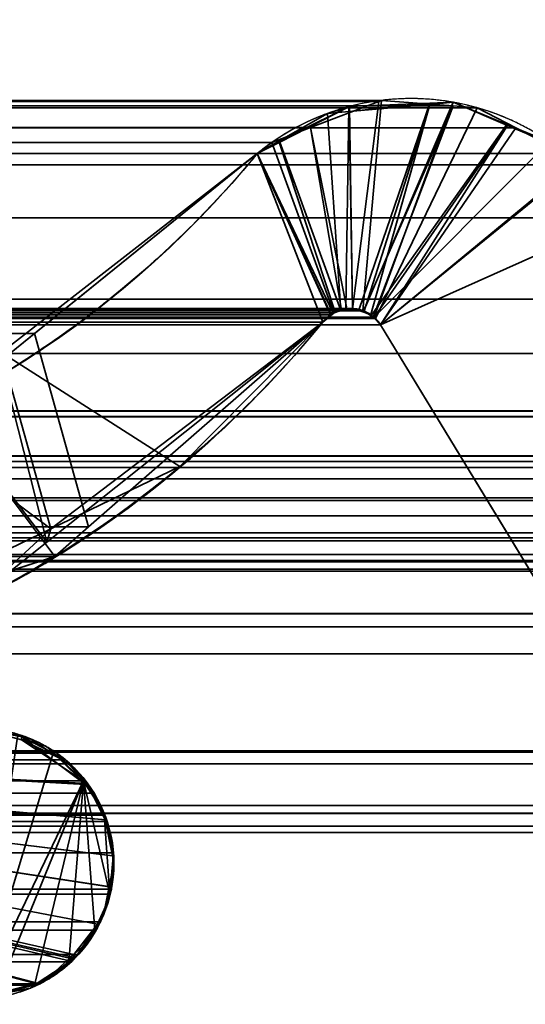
# Model space of a CAD drawing. Header units: millimetres. Extents: x -490 to 6690, y -115 to 152.
# Tile 689 of 1056: x 3407.83 to 3409.27, y 0.02 to 2.82. Entities that reach past the tile are written whole.
import ezdxf

# ---------------------------------------------------------------- set-up
doc = ezdxf.new("R2010")
doc.units = ezdxf.units.MM
doc.layers.add('151', color=253, linetype='Continuous')

# ---------------------------------------------------------------- blocks, each defined once
blk = doc.blocks.new('UG_SURFACE_003')
at = {"layer": '151', "color": 252, "linetype": 'Continuous', "lineweight": 35}
for points in [[(3589.9999, -6.2, 2202.5001), (3589.9999, 133.2, 2202.5001), (2410.0001, 133.2, 2202.5001), (2410.0001, -6.2, 2202.5001)], [(2559.9999, -6.2, 2052.5), (2559.9999, 133.2, 2052.5), (3440.0001, 133.2, 2052.5), (3440.0001, -6.2, 2052.5)]]:
    blk.add_3dface(points, dxfattribs=at)
blk = doc.blocks.new('UG_SURFACE_205')
at = {"layer": '151', "color": 254, "linetype": 'Continuous', "lineweight": 35}
for points in [[(3425.2501, -10, 2032.7499), (3425.2501, 136.75, 2032.7499), (2574.7499, 136.75, 2032.7499), (2574.7499, -10, 2032.7499)], [(3417.5, 21, 2025.0001), (3417.5, -8, 2025.0001), (2582.5, -8, 2025.0001), (2582.5, 21, 2025.0001)]]:
    blk.add_3dface(points, dxfattribs=at)
blk = doc.blocks.new('UG_SURFACE_231')
at = {"layer": '151', "color": 14, "linetype": 'Continuous', "lineweight": 35}
for points in [[(3417.3, -10, 2024.8001), (3417.3, 19, 2024.8001), (2582.7, 19, 2024.8001), (2582.7, -10, 2024.8001)], [(3413.25, 16.25, 2020.75), (3413.25, -22, 2020.75), (2586.75, -22, 2020.75), (2586.75, 16.25, 2020.75)]]:
    blk.add_3dface(points, dxfattribs=at)
blk = doc.blocks.new('UG_SURFACE_232')
at = {"layer": '151', "color": 7, "linetype": 'Continuous', "lineweight": 35}
for points in [[(2586.75, 16, 2020.75), (2586.75, -22, 2020.75), (3413.25, -22, 2020.75), (3413.25, 16, 2020.75)], [(3413.0001, 16, 2020.4999), (3413.0001, -22, 2020.4999), (2586.9999, -22, 2020.4999), (2586.9999, 16, 2020.4999)]]:
    blk.add_3dface(points, dxfattribs=at)
blk = doc.blocks.new('UG_SURFACE_238')
at = {"layer": '151', "color": 253, "linetype": 'Continuous', "lineweight": 35}
for points in [[(2587.8119, 4.4265, 2019.6881), (2587.8134, 2.0275, 2019.6865), (3412.1866, 2.0275, 2019.6865), (3412.1881, 4.4265, 2019.6881)], [(3411.1381, 3.5528, 2018.6381), (3411.1371, 1.872, 2018.6372), (2588.8629, 1.872, 2018.6372), (2588.8619, 3.5528, 2018.6381)], [(2590.9314, 2.5782, 2016.5687), (3409.0686, 2.5782, 2016.5687), (3408.8647, 2.594, 2016.3648)], [(2591.1353, 2.594, 2016.3648), (2590.9314, 2.5782, 2016.5687), (3408.8647, 2.594, 2016.3648)], [(3408.8647, 2.594, 2016.3648), (3408.8566, 2.5909, 2016.3565), (2591.1434, 2.5909, 2016.3565), (2591.1353, 2.594, 2016.3648)], [(2591.1434, 2.5909, 2016.3565), (3408.8566, 2.5909, 2016.3565), (3408.6623, 2.5163, 2016.1624), (2591.3377, 2.5163, 2016.1624)], [(3408.7815, 1.9987, 2016.2816), (3408.766, 2.0006, 2016.2661), (3408.6623, 2.5163, 2016.1624), (3408.8566, 2.5909, 2016.3565)], [(3408.8566, 2.5909, 2016.3565), (3408.8647, 2.594, 2016.3648), (3408.8109, 1.9952, 2016.3109), (3408.7815, 1.9987, 2016.2816)], [(3408.8128, 1.9939, 2016.3128), (3408.8109, 1.9952, 2016.3109), (3408.8647, 2.594, 2016.3648), (3409.0686, 2.5782, 2016.5687)], [(2590.7526, 2.5153, 2016.7472), (3409.2474, 2.5153, 2016.7472), (3409.137, 2.5729, 2016.6371)], [(2590.863, 2.5729, 2016.6371), (2590.7526, 2.5153, 2016.7472), (3409.137, 2.5729, 2016.6371)], [(3409.137, 2.5729, 2016.6371), (3409.0686, 2.5782, 2016.5687), (2590.9314, 2.5782, 2016.5687), (2590.863, 2.5729, 2016.6371)], [(3409.0686, 2.5782, 2016.5687), (3408.8402, 1.9764, 2016.3403), (3408.8128, 1.9939, 2016.3128)], [(3409.0686, 2.5782, 2016.5687), (3409.137, 2.5729, 2016.6371), (3408.8476, 1.9718, 2016.3476), (3408.8402, 1.9764, 2016.3403)], [(3408.8616, 1.954, 2016.3615), (3408.8476, 1.9718, 2016.3476), (3409.137, 2.5729, 2016.6371), (3409.2474, 2.5153, 2016.7472)], [(3409.3864, 2.4427, 2016.8865), (3409.2474, 2.5153, 2016.7472), (2590.7526, 2.5153, 2016.7472), (2590.6136, 2.4427, 2016.8865)], [(2591.4478, 2.474, 2016.052), (2591.3377, 2.5163, 2016.1624), (3408.6623, 2.5163, 2016.1624)], [(2591.4478, 2.474, 2016.052), (3408.6623, 2.5163, 2016.1624), (3408.5522, 2.474, 2016.052)], [(3408.7501, 1.9955, 2016.2501), (3408.7284, 1.9885, 2016.2282), (3408.5522, 2.474, 2016.052), (3408.6623, 2.5163, 2016.1624)], [(3408.6623, 2.5163, 2016.1624), (3408.766, 2.0006, 2016.2661), (3408.7501, 1.9955, 2016.2501)], [(3408.8616, 1.954, 2016.3615), (3409.2474, 2.5153, 2016.7472), (3409.3864, 2.4427, 2016.8865), (3409.4143, 2.4102, 2016.9144)], [(3408.5522, 2.474, 2016.052), (2591.49, 2.4421, 2016.01), (2591.4478, 2.474, 2016.052)], [(3408.5522, 2.474, 2016.052), (3408.51, 2.4421, 2016.01), (2591.49, 2.4421, 2016.01)], [(3408.51, 2.4421, 2016.01), (3408.5522, 2.474, 2016.052), (3408.7284, 1.9885, 2016.2282), (3408.7212, 1.9825, 2016.2213)], [(2590.6136, 2.4427, 2016.8865), (2590.5857, 2.4102, 2016.9144), (3409.4143, 2.4102, 2016.9144)], [(2590.6136, 2.4427, 2016.8865), (3409.4143, 2.4102, 2016.9144), (3409.3864, 2.4427, 2016.8865)], [(2591.49, 2.4421, 2016.01), (3408.51, 2.4421, 2016.01), (3407.8753, 1.929, 2015.3754), (2592.1247, 1.929, 2015.3754)], [(3407.8753, 1.929, 2015.3754), (3408.51, 2.4421, 2016.01), (3408.6976, 1.962, 2016.1977), (3408.0298, 1.378, 2015.5299)], [(3408.7212, 1.9825, 2016.2213), (3408.6976, 1.962, 2016.1977), (3408.51, 2.4421, 2016.01)], [(2590.4565, 2.2595, 2017.0436), (3409.5435, 2.2595, 2017.0436), (3409.4143, 2.4102, 2016.9144), (2590.5857, 2.4102, 2016.9144)], [(3408.8616, 1.954, 2016.3615), (3409.4143, 2.4102, 2016.9144), (3409.5435, 2.2595, 2017.0436)], [(3409.976, 1.5475, 2017.4761), (3409.5435, 2.2595, 2017.0436), (2590.4565, 2.2595, 2017.0436), (2590.024, 1.5475, 2017.4761)], [(3409.3845, 1.093, 2016.8846), (3408.8616, 1.954, 2016.3615), (3409.5435, 2.2595, 2017.0436), (3409.976, 1.5475, 2017.4761)], [(3412.2114, 1.5794, 2019.7115), (2587.8134, 2.0275, 2019.6865), (2587.7886, 1.5794, 2019.7115)], [(3412.2114, 1.5794, 2019.7115), (3412.1866, 2.0275, 2019.6865), (2587.8134, 2.0275, 2019.6865)], [(3408.8402, 1.9764, 2016.3403), (2591.1596, 1.977, 2016.3403), (2591.1858, 1.9939, 2016.314)], [(3408.8402, 1.9764, 2016.3403), (2591.1858, 1.9939, 2016.314), (2591.187, 1.9941, 2016.3131)], [(2591.187, 1.9941, 2016.3131), (2591.2185, 1.9992, 2016.2816), (3408.7815, 1.9987, 2016.2816)], [(3408.7815, 1.9987, 2016.2816), (3408.8109, 1.9952, 2016.3109), (2591.187, 1.9941, 2016.3131)], [(3408.8109, 1.9952, 2016.3109), (3408.8128, 1.9939, 2016.3128), (2591.187, 1.9941, 2016.3131)], [(2591.187, 1.9941, 2016.3131), (3408.8128, 1.9939, 2016.3128), (3408.8402, 1.9764, 2016.3403)], [(3408.766, 2.0006, 2016.2661), (2591.2185, 1.9992, 2016.2816), (2591.2294, 2.001, 2016.2704)], [(3408.766, 2.0006, 2016.2661), (3408.7815, 1.9987, 2016.2816), (2591.2185, 1.9992, 2016.2816)], [(2591.2294, 2.001, 2016.2704), (3408.7501, 1.9955, 2016.2501), (3408.766, 2.0006, 2016.2661)], [(2591.2294, 2.001, 2016.2704), (2591.2499, 1.995, 2016.2501), (3408.7501, 1.9955, 2016.2501)], [(3408.7284, 1.9885, 2016.2282), (3408.7501, 1.9955, 2016.2501), (2591.2499, 1.995, 2016.2501)], [(3408.7284, 1.9885, 2016.2282), (2591.2499, 1.995, 2016.2501), (2591.2716, 1.9885, 2016.2282)], [(3408.8616, 1.954, 2016.3615), (2591.1384, 1.954, 2016.3615), (2591.1543, 1.9735, 2016.3457)], [(2591.1543, 1.9735, 2016.3457), (2591.1596, 1.977, 2016.3403), (3408.8402, 1.9764, 2016.3403)], [(3408.8402, 1.9764, 2016.3403), (3408.8476, 1.9718, 2016.3476), (2591.1543, 1.9735, 2016.3457)], [(3408.8476, 1.9718, 2016.3476), (3408.8616, 1.954, 2016.3615), (2591.1543, 1.9735, 2016.3457)], [(2591.2716, 1.9885, 2016.2282), (3408.7212, 1.9825, 2016.2213), (3408.7284, 1.9885, 2016.2282)], [(2591.2716, 1.9885, 2016.2282), (2591.2788, 1.9825, 2016.2213), (3408.7212, 1.9825, 2016.2213)], [(2591.3024, 1.962, 2016.1977), (3408.6976, 1.962, 2016.1977), (3408.7212, 1.9825, 2016.2213), (2591.2788, 1.9825, 2016.2213)], [(2590.6155, 1.093, 2016.8846), (2591.1384, 1.954, 2016.3615), (3408.8616, 1.954, 2016.3615), (3409.3845, 1.093, 2016.8846)], [(2591.9702, 1.378, 2015.5299), (3408.0298, 1.378, 2015.5299), (3408.6976, 1.962, 2016.1977), (2591.3024, 1.962, 2016.1977)], [(2592.3846, 1.7188, 2015.1153), (2592.1247, 1.929, 2015.3754), (3407.8753, 1.929, 2015.3754)], [(2592.3846, 1.7188, 2015.1153), (3407.8753, 1.929, 2015.3754), (3407.6154, 1.7188, 2015.1153)], [(3408.0298, 1.378, 2015.5299), (3407.9335, 1.2938, 2015.4335), (3407.6154, 1.7188, 2015.1153), (3407.8753, 1.929, 2015.3754)], [(2588.8629, 1.872, 2018.6372), (3411.1371, 1.872, 2018.6372), (3411.1149, 1.7081, 2018.615)], [(2588.8851, 1.7081, 2018.615), (2588.8629, 1.872, 2018.6372), (3411.1149, 1.7081, 2018.615)], [(3407.0749, 1.5795, 2014.575), (3407.6154, 1.7188, 2015.1153), (3407.9335, 1.2938, 2015.4335), (3407.1214, 1.0301, 2014.6215)], [(3411.1149, 1.7081, 2018.615), (3411.1085, 1.6924, 2018.6086), (2588.8915, 1.6924, 2018.6086), (2588.8851, 1.7081, 2018.615)], [(2588.9442, 1.5646, 2018.5559), (2588.8915, 1.6924, 2018.6086), (3411.1085, 1.6924, 2018.6086)], [(2588.9442, 1.5646, 2018.5559), (3411.1085, 1.6924, 2018.6086), (3411.0558, 1.5646, 2018.5559)], [(2587.7886, 1.5794, 2019.7115), (2587.739, 1.13, 2019.7611), (3412.261, 1.13, 2019.7611)], [(2587.7886, 1.5794, 2019.7115), (3412.261, 1.13, 2019.7611), (3412.2114, 1.5794, 2019.7115)], [(3411.0558, 1.5646, 2018.5559), (3411.0162, 1.5151, 2018.5163), (2588.9838, 1.5151, 2018.5163), (2588.9442, 1.5646, 2018.5559)], [(2589.9358, 1.4532, 2017.5641), (3410.0642, 1.4532, 2017.5641), (3409.976, 1.5475, 2017.4761), (2590.024, 1.5475, 2017.4761)], [(2588.9838, 1.5151, 2018.5163), (3411.0162, 1.5151, 2018.5163), (3410.9726, 1.4606, 2018.4727), (2589.0274, 1.4606, 2018.4727)], [(2589.0274, 1.4606, 2018.4727), (3410.9726, 1.4606, 2018.4727), (3410.9316, 1.4092, 2018.4317)], [(2589.0684, 1.4092, 2018.4317), (2589.0274, 1.4606, 2018.4727), (3410.9316, 1.4092, 2018.4317)], [(3410.1498, 1.3615, 2017.6499), (2589.9358, 1.4532, 2017.5641), (2589.8502, 1.3615, 2017.6499)], [(3410.1498, 1.3615, 2017.6499), (3410.0642, 1.4532, 2017.5641), (2589.9358, 1.4532, 2017.5641)], [(3410.9316, 1.4092, 2018.4317), (3410.8276, 1.3472, 2018.3277), (2589.1724, 1.3472, 2018.3277), (2589.0684, 1.4092, 2018.4317)], [(3407.9335, 1.2938, 2015.4335), (2591.9702, 1.378, 2015.5299), (2592.0665, 1.2938, 2015.4335)], [(3407.9335, 1.2938, 2015.4335), (3408.0298, 1.378, 2015.5299), (2591.9702, 1.378, 2015.5299)], [(2589.8502, 1.3615, 2017.6499), (2589.7908, 1.3384, 2017.709), (3410.2092, 1.3384, 2017.709)], [(2589.8502, 1.3615, 2017.6499), (3410.2092, 1.3384, 2017.709), (3410.1498, 1.3615, 2017.6499)], [(2589.1724, 1.3472, 2018.3277), (3410.8276, 1.3472, 2018.3277), (3410.7196, 1.2826, 2018.2195)], [(2589.2804, 1.2826, 2018.2195), (2589.1724, 1.3472, 2018.3277), (3410.7196, 1.2826, 2018.2195)], [(2589.6907, 1.2993, 2017.8094), (3410.3093, 1.2993, 2017.8094), (3410.2092, 1.3384, 2017.709), (2589.7908, 1.3384, 2017.709)], [(3410.4304, 1.252, 2017.9305), (2589.6907, 1.2993, 2017.8094), (2589.5696, 1.252, 2017.9305)], [(3410.4304, 1.252, 2017.9305), (3410.3093, 1.2993, 2017.8094), (2589.6907, 1.2993, 2017.8094)], [(2592.0665, 1.2938, 2015.4335), (2592.8786, 1.0301, 2014.6215), (3407.1214, 1.0301, 2014.6215), (3407.9335, 1.2938, 2015.4335)], [(3410.7196, 1.2826, 2018.2195), (3410.6796, 1.2784, 2018.1794), (2589.3204, 1.2784, 2018.1794), (2589.2804, 1.2826, 2018.2195)], [(2589.3204, 1.2784, 2018.1794), (3410.6796, 1.2784, 2018.1794), (3410.4869, 1.258, 2017.987), (2589.5131, 1.258, 2017.987)], [(2589.5696, 1.252, 2017.9305), (2589.5131, 1.258, 2017.987), (3410.4869, 1.258, 2017.987)], [(2589.5696, 1.252, 2017.9305), (3410.4869, 1.258, 2017.987), (3410.4304, 1.252, 2017.9305)], [(2587.739, 1.13, 2019.7611), (2587.0724, -3.683, 2020.4275), (3412.9276, -3.683, 2020.4275), (3412.261, 1.13, 2019.7611)], [(2590.6155, 1.093, 2016.8846), (3409.3845, 1.093, 2016.8846), (3409.4641, 1.016, 2016.9642), (2590.5359, 1.016, 2016.9642)], [(2590.5359, 1.016, 2016.9642), (3409.4641, 1.016, 2016.9642), (3409.7507, 0.7392, 2017.2505), (2590.2493, 0.7392, 2017.2505)], [(2592.0708, 0.7325, 2015.4293), (3407.9292, 0.7325, 2015.4293), (3407.8286, 0.7866, 2015.3286), (2592.1714, 0.7866, 2015.3286)], [(3407.8286, 0.7866, 2015.3286), (3407.9292, 0.7325, 2015.4293), (3407.717, 0.034, 2015.2171)], [(2588.0148, -3.8215, 2019.485), (2588.7244, 0.736, 2018.7755), (3411.2756, 0.736, 2018.7755), (3411.9852, -3.8215, 2019.485)], [(2589.0789, 0.5619, 2018.4212), (3410.9211, 0.5619, 2018.4212), (3411.2756, 0.736, 2018.7755), (2588.7244, 0.736, 2018.7755)], [(2590.2116, 0.7026, 2017.2884), (3409.7507, 0.7392, 2017.2505), (3409.7884, 0.7026, 2017.2884)], [(2590.2116, 0.7026, 2017.2884), (2590.2493, 0.7392, 2017.2505), (3409.7507, 0.7392, 2017.2505)], [(3407.964, 0.7139, 2015.4638), (3407.9292, 0.7325, 2015.4293), (2592.0708, 0.7325, 2015.4293), (2592.036, 0.7139, 2015.4638)], [(3407.9292, 0.7325, 2015.4293), (3407.964, 0.7139, 2015.4638), (3408.0153, 0.6543, 2015.5153), (3407.717, 0.034, 2015.2171)], [(3409.7884, 0.7026, 2017.2884), (2589.8771, 0.5837, 2017.6227), (2590.2116, 0.7026, 2017.2884)], [(3409.7884, 0.7026, 2017.2884), (3410.1229, 0.5837, 2017.6227), (2589.8771, 0.5837, 2017.6227)], [(2592.036, 0.7139, 2015.4638), (2591.9847, 0.6543, 2015.5153), (3408.0153, 0.6543, 2015.5153)], [(2592.036, 0.7139, 2015.4638), (3408.0153, 0.6543, 2015.5153), (3407.964, 0.7139, 2015.4638)], [(3408.0455, 0.619, 2015.5456), (3408.0153, 0.6543, 2015.5153), (2591.9847, 0.6543, 2015.5153), (2591.9545, 0.619, 2015.5456)], [(3407.7666, 0.0459, 2015.2667), (3407.717, 0.034, 2015.2171), (3408.0153, 0.6543, 2015.5153)], [(3407.8755, 0.072, 2015.3756), (3407.7666, 0.0459, 2015.2667), (3408.0153, 0.6543, 2015.5153)], [(3407.9733, 0.1379, 2015.4734), (3407.8915, 0.0758, 2015.3913), (3407.8755, 0.072, 2015.3756), (3408.0153, 0.6543, 2015.5153)], [(3408.0153, 0.6543, 2015.5153), (3408.0477, 0.228, 2015.5475), (3408.0005, 0.1586, 2015.5005), (3407.9733, 0.1379, 2015.4734)], [(3408.0153, 0.6543, 2015.5153), (3408.0899, 0.3306, 2015.59), (3408.0639, 0.2521, 2015.564), (3408.0477, 0.228, 2015.5475)], [(3408.0899, 0.3306, 2015.59), (3408.0153, 0.6543, 2015.5153), (3408.0455, 0.619, 2015.5456), (3408.0744, 0.5563, 2015.5745)], [(2591.9256, 0.5563, 2015.5745), (3408.0744, 0.5563, 2015.5745), (3408.0455, 0.619, 2015.5456)], [(2591.9545, 0.619, 2015.5456), (2591.9256, 0.5563, 2015.5745), (3408.0455, 0.619, 2015.5456)], [(3410.9211, 0.5619, 2018.4212), (2589.0789, 0.5619, 2018.4212), (2589.0815, 0.5605, 2018.4186)], [(3410.9185, 0.5605, 2018.4186), (3410.9211, 0.5619, 2018.4212), (2589.0815, 0.5605, 2018.4186)], [(2589.6609, 0.5068, 2017.8392), (3410.1229, 0.5837, 2017.6227), (3410.3391, 0.5068, 2017.8392)], [(2589.6609, 0.5068, 2017.8392), (2589.8771, 0.5837, 2017.6227), (3410.1229, 0.5837, 2017.6227)], [(2589.0815, 0.5605, 2018.4186), (2589.4701, 0.5245, 2018.0299), (3410.5299, 0.5245, 2018.0299), (3410.9185, 0.5605, 2018.4186)], [(2591.8994, 0.4489, 2015.6007), (3408.1006, 0.4489, 2015.6007), (3408.083, 0.5379, 2015.5828)], [(2591.917, 0.5379, 2015.5828), (2591.8994, 0.4489, 2015.6007), (3408.083, 0.5379, 2015.5828)], [(3408.083, 0.5379, 2015.5828), (3408.0744, 0.5563, 2015.5745), (2591.9256, 0.5563, 2015.5745), (2591.917, 0.5379, 2015.5828)], [(3408.0899, 0.3306, 2015.59), (3408.0744, 0.5563, 2015.5745), (3408.083, 0.5379, 2015.5828), (3408.1006, 0.4489, 2015.6007)], [(3410.3391, 0.5068, 2017.8392), (2589.4701, 0.5245, 2018.0299), (2589.6609, 0.5068, 2017.8392)], [(3410.3391, 0.5068, 2017.8392), (3410.5299, 0.5245, 2018.0299), (2589.4701, 0.5245, 2018.0299)], [(3408.0899, 0.3306, 2015.59), (2591.8994, 0.4488, 2015.6007), (2591.9051, 0.3455, 2015.5947)], [(2591.8994, 0.4488, 2015.6007), (3408.0899, 0.3306, 2015.59), (3408.0949, 0.3455, 2015.5947)], [(3408.0949, 0.3455, 2015.5947), (3408.1006, 0.4488, 2015.6007), (2591.8994, 0.4488, 2015.6007)], [(3408.1006, 0.4489, 2015.6007), (3408.1006, 0.4488, 2015.6007), (3408.0949, 0.3455, 2015.5947), (3408.0899, 0.3306, 2015.59)], [(2591.9051, 0.3455, 2015.5947), (2591.9101, 0.3306, 2015.59), (3408.0899, 0.3306, 2015.59)], [(3408.0639, 0.2521, 2015.564), (2591.9101, 0.3306, 2015.59), (2591.9361, 0.2521, 2015.564)], [(3408.0639, 0.2521, 2015.564), (3408.0899, 0.3306, 2015.59), (2591.9101, 0.3306, 2015.59)], [(2591.9361, 0.2521, 2015.564), (2591.9523, 0.228, 2015.5475), (3408.0477, 0.228, 2015.5475), (3408.0639, 0.2521, 2015.564)], [(3408.0477, 0.228, 2015.5475), (2591.9523, 0.228, 2015.5475), (2591.9995, 0.1586, 2015.5005)], [(3408.0005, 0.1586, 2015.5005), (3408.0477, 0.228, 2015.5475), (2591.9995, 0.1586, 2015.5005)], [(2591.9995, 0.1586, 2015.5005), (2592.0267, 0.1379, 2015.4734), (3407.9733, 0.1379, 2015.4734), (3408.0005, 0.1586, 2015.5005)], [(3407.8915, 0.0758, 2015.3913), (2592.0267, 0.1379, 2015.4734), (2592.1085, 0.0758, 2015.3913)], [(3407.8915, 0.0758, 2015.3913), (3407.9733, 0.1379, 2015.4734), (2592.0267, 0.1379, 2015.4734)], [(2592.1085, 0.0758, 2015.3913), (2592.1245, 0.072, 2015.3756), (3407.8755, 0.072, 2015.3756), (3407.8915, 0.0758, 2015.3913)], [(2592.2334, 0.0459, 2015.2667), (3407.7666, 0.0459, 2015.2667), (3407.8755, 0.072, 2015.3756), (2592.1245, 0.072, 2015.3756)]]:
    blk.add_3dface(points, dxfattribs=at)
blk = doc.blocks.new('UG_SURFACE_239')
at = {"layer": '151', "color": 253, "linetype": 'Continuous', "lineweight": 35}
for points in [[(3409.0023, 2.5858, -7.5), (3408.7734, 2.5765, -7.5), (3408.772, 2.5622, 2016.2721)], [(3408.772, 2.5622, 2016.2721), (3409.0025, 2.5826, 2016.5024), (3409.0023, 2.5858, -7.5)], [(3409.0025, 2.5826, 2016.5024), (3408.772, 2.5622, 2016.2721), (3408.7818, 2.0011, 2016.2816), (3408.8137, 1.9902, 2016.3136)], [(3408.7734, 2.5765, -7.5), (3409.0023, 2.5858, -7.5), (3408.8008, 1.9983, -7.5), (3408.7815, 1.9992, -7.5)], [(3408.8135, 1.9923, -7.5), (3408.8008, 1.9983, -7.5), (3409.0023, 2.5858, -7.5), (3409.0688, 2.5886, -7.5)], [(3409.0688, 2.5886, -7.5), (3409.2214, 2.5257, -7.5), (3408.8354, 1.9821, -7.5), (3408.8135, 1.9923, -7.5)], [(3408.8137, 1.9902, 2016.3136), (3408.834, 1.9832, 2016.3338), (3409.0025, 2.5826, 2016.5024)], [(3409.0688, 2.5886, 2016.5689), (3409.0025, 2.5826, 2016.5024), (3408.834, 1.9832, 2016.3338), (3408.8421, 1.9745, 2016.3422)], [(3408.8421, 1.9745, 2016.3422), (3409.2238, 2.5225, 2016.7236), (3409.0688, 2.5886, 2016.5689)], [(3409.0688, 2.5886, -7.5), (3409.0023, 2.5858, -7.5), (3409.0025, 2.5826, 2016.5024)], [(3409.0025, 2.5826, 2016.5024), (3409.0688, 2.5886, 2016.5689), (3409.0688, 2.5886, -7.5)], [(3409.2214, 2.5257, -7.5), (3409.0688, 2.5886, -7.5), (3409.0688, 2.5886, 2016.5689)], [(3409.0688, 2.5886, 2016.5689), (3409.2238, 2.5225, 2016.7236), (3409.2214, 2.5257, -7.5)], [(3408.7715, 2.5756, -7.5), (3408.5748, 2.4752, -7.5), (3408.572, 2.4775, 2016.0718)], [(3408.572, 2.4775, 2016.0718), (3408.7102, 2.5567, 2016.2101), (3408.7715, 2.5756, -7.5)], [(3408.7102, 2.5567, 2016.2101), (3408.572, 2.4775, 2016.0718), (3408.7319, 1.9905, 2016.2318), (3408.7481, 1.9939, 2016.2482)], [(3408.5748, 2.4752, -7.5), (3408.7715, 2.5756, -7.5), (3408.7625, 2.0001, -7.5), (3408.7484, 1.9952, -7.5)], [(3408.7102, 2.5567, 2016.2101), (3408.772, 2.5622, 2016.2721), (3408.7715, 2.5756, -7.5)], [(3408.7481, 1.9939, 2016.2482), (3408.7818, 2.0011, 2016.2816), (3408.772, 2.5622, 2016.2721), (3408.7102, 2.5567, 2016.2101)], [(3408.7815, 1.9992, -7.5), (3408.7625, 2.0001, -7.5), (3408.7715, 2.5756, -7.5), (3408.7734, 2.5765, -7.5)], [(3408.7734, 2.5765, -7.5), (3408.7715, 2.5756, -7.5), (3408.772, 2.5622, 2016.2721)], [(3408.8421, 1.9751, -7.5), (3408.8354, 1.9821, -7.5), (3409.2214, 2.5257, -7.5), (3409.3423, 2.476, -7.5)], [(3408.8421, 1.9745, 2016.3422), (3408.8616, 1.954, 2016.3615), (3409.2238, 2.5225, 2016.7236)], [(3409.4129, 2.4036, 2016.9129), (3409.3564, 2.4659, 2016.8564), (3409.2238, 2.5225, 2016.7236), (3408.8616, 1.954, 2016.3615)], [(3409.3423, 2.476, -7.5), (3409.2214, 2.5257, -7.5), (3409.2238, 2.5225, 2016.7236)], [(3409.2238, 2.5225, 2016.7236), (3409.3564, 2.4659, 2016.8564), (3409.3423, 2.476, -7.5)], [(3408.7198, 1.9804, 2016.2199), (3408.7319, 1.9905, 2016.2318), (3408.572, 2.4775, 2016.0718), (3408.51, 2.4421, 2016.01)], [(3408.51, 2.4421, 2016.01), (3408.572, 2.4775, 2016.0718), (3408.5748, 2.4752, -7.5)], [(3408.7484, 1.9952, -7.5), (3408.7262, 1.9874, -7.5), (3408.51, 2.4421, -7.5), (3408.5748, 2.4752, -7.5)], [(3408.5748, 2.4752, -7.5), (3408.51, 2.4421, -7.5), (3408.51, 2.4421, 2016.01)], [(3409.3423, 2.476, -7.5), (3409.4086, 2.4048, -7.5), (3408.8616, 1.954, -7.5), (3408.8421, 1.9751, -7.5)], [(3408.6976, 1.962, -7.5), (3407.9106, 1.3346, -7.5), (3407.7797, 1.8511, -7.5), (3408.51, 2.4421, -7.5)], [(3408.51, 2.4421, -7.5), (3407.7797, 1.8511, -7.5), (3407.7816, 1.8751, 2015.2817)], [(3408.2901, 1.5505, 2015.7902), (3408.6976, 1.962, 2016.1977), (3408.51, 2.4421, 2016.01), (3407.7816, 1.8751, 2015.2817)], [(3407.7816, 1.8751, 2015.2817), (3408.51, 2.4421, 2016.01), (3408.51, 2.4421, -7.5)], [(3408.51, 2.4421, -7.5), (3408.7198, 1.9816, -7.5), (3408.6976, 1.962, -7.5)], [(3408.51, 2.4421, -7.5), (3408.7262, 1.9874, -7.5), (3408.7198, 1.9816, -7.5)], [(3408.51, 2.4421, 2016.01), (3408.6976, 1.962, 2016.1977), (3408.7198, 1.9804, 2016.2199)], [(3408.8616, 1.954, -7.5), (3409.4086, 2.4048, -7.5), (3409.5435, 2.2595, -7.5)], [(3409.5435, 2.2595, 2017.0436), (3409.4129, 2.4036, 2016.9129), (3408.8616, 1.954, 2016.3615)], [(3409.5435, 2.2595, -7.5), (3409.976, 1.5475, -7.5), (3409.3845, 1.093, -7.5), (3408.8616, 1.954, -7.5)], [(3409.976, 1.5475, 2017.4761), (3409.5435, 2.2595, 2017.0436), (3408.8616, 1.954, 2016.3615), (3409.3845, 1.093, 2016.8846)], [(3408.7319, 1.9905, 2016.2318), (3408.7262, 1.9874, -7.5), (3408.7484, 1.9952, -7.5)], [(3408.7484, 1.9952, -7.5), (3408.7481, 1.9939, 2016.2482), (3408.7319, 1.9905, 2016.2318)], [(3408.7815, 1.9992, -7.5), (3408.7818, 2.0011, 2016.2816), (3408.7481, 1.9939, 2016.2482)], [(3408.7481, 1.9939, 2016.2482), (3408.7484, 1.9952, -7.5), (3408.7625, 2.0001, -7.5)], [(3408.7481, 1.9939, 2016.2482), (3408.7625, 2.0001, -7.5), (3408.7815, 1.9992, -7.5)], [(3408.7818, 2.0011, 2016.2816), (3408.7815, 1.9992, -7.5), (3408.8008, 1.9983, -7.5)], [(3408.8008, 1.9983, -7.5), (3408.8137, 1.9902, 2016.3136), (3408.7818, 2.0011, 2016.2816)], [(3408.8008, 1.9983, -7.5), (3408.8135, 1.9923, -7.5), (3408.8137, 1.9902, 2016.3136)], [(3408.7198, 1.9816, -7.5), (3408.7198, 1.9804, 2016.2199), (3408.6976, 1.962, 2016.1977)], [(3408.6976, 1.962, 2016.1977), (3408.6976, 1.962, -7.5), (3408.7198, 1.9816, -7.5)], [(3408.7319, 1.9905, 2016.2318), (3408.7198, 1.9816, -7.5), (3408.7262, 1.9874, -7.5)], [(3408.7319, 1.9905, 2016.2318), (3408.7198, 1.9804, 2016.2199), (3408.7198, 1.9816, -7.5)], [(3408.8137, 1.9902, 2016.3136), (3408.8135, 1.9923, -7.5), (3408.8354, 1.9821, -7.5)], [(3408.8354, 1.9821, -7.5), (3408.834, 1.9832, 2016.3338), (3408.8137, 1.9902, 2016.3136)], [(3408.8421, 1.9751, -7.5), (3408.8421, 1.9745, 2016.3422), (3408.834, 1.9832, 2016.3338)], [(3408.834, 1.9832, 2016.3338), (3408.8354, 1.9821, -7.5), (3408.8421, 1.9751, -7.5)], [(3408.8421, 1.9745, 2016.3422), (3408.8421, 1.9751, -7.5), (3408.8616, 1.954, -7.5)], [(3408.8616, 1.954, -7.5), (3408.8616, 1.954, 2016.3615), (3408.8421, 1.9745, 2016.3422)], [(3407.9218, 1.3723, 2015.4219), (3407.9106, 1.3346, -7.5), (3408.6976, 1.962, -7.5)], [(3408.6976, 1.962, -7.5), (3408.2901, 1.5505, 2015.7902), (3407.9218, 1.3723, 2015.4219)], [(3408.6976, 1.962, -7.5), (3408.6976, 1.962, 2016.1977), (3408.2901, 1.5505, 2015.7902)], [(3409.3845, 1.093, 2016.8846), (3408.8616, 1.954, 2016.3615), (3408.8616, 1.954, -7.5), (3409.3845, 1.093, -7.5)], [(3407.7816, 1.8751, 2015.2817), (3407.5208, 1.672, 2015.0208), (3407.9218, 1.3723, 2015.4219)], [(3407.7816, 1.8751, 2015.2817), (3407.9218, 1.3723, 2015.4219), (3408.2901, 1.5505, 2015.7902)], [(3407.9106, 1.3346, -7.5), (3407.6176, 1.7199, -7.5), (3407.7797, 1.8511, -7.5)], [(3407.6176, 1.7199, -7.5), (3407.9106, 1.3346, -7.5), (3407.69, 1.1587, -7.5)], [(3407.0754, 0.9627, 2014.5755), (3407.9218, 1.3723, 2015.4219), (3407.5208, 1.672, 2015.0208), (3406.9116, 1.5498, 2014.4114)], [(3407.69, 1.1587, -7.5), (3407.9218, 1.3723, 2015.4219), (3407.0754, 0.9627, 2014.5755)], [(3407.69, 1.1587, -7.5), (3407.9106, 1.3346, -7.5), (3407.9218, 1.3723, 2015.4219)], [(3405.117, 0.8065, -7.5), (3407.9792, 0.14, -7.5), (3407.882, 0.0752, -7.5)], [(3407.882, 0.0752, -7.5), (3407.8643, 0.0633, -7.5), (3407.7702, 0.0445, -7.5), (3405.117, 0.8065, -7.5)], [(3405.117, 0.8065, -7.5), (3408.0551, 0.2452, -7.5), (3407.9912, 0.1499, -7.5)], [(3407.9912, 0.1499, -7.5), (3407.989, 0.1466, -7.5), (3407.9792, 0.14, -7.5), (3405.117, 0.8065, -7.5)], [(3405.117, 0.8065, -7.5), (3408.0975, 0.44, -7.5), (3408.1018, 0.4185, -7.5), (3408.0887, 0.3522, -7.5)], [(3405.117, 0.8065, -7.5), (3408.0207, 0.6435, -7.5), (3408.0727, 0.5657, -7.5), (3408.077, 0.5433, -7.5)], [(3408.0207, 0.6435, -7.5), (3405.117, 0.8065, -7.5), (3407.7175, 0.8035, -7.5), (3407.8393, 0.7791, -7.5)], [(3408.0887, 0.3522, -7.5), (3408.0725, 0.2713, -7.5), (3408.0551, 0.2452, -7.5), (3405.117, 0.8065, -7.5)], [(3408.077, 0.5433, -7.5), (3408.0975, 0.44, -7.5), (3405.117, 0.8065, -7.5)], [(3405.117, 0.8065, 2012.6171), (3407.8834, 0.0777, 2015.3832), (3407.9065, 0.0838, 2015.4064), (3407.9759, 0.1482, 2015.4757)], [(3405.117, 0.8065, 2012.6171), (3408.0794, 0.5426, 2015.5795), (3408.0298, 0.6429, 2015.5299), (3408.026, 0.6463, 2015.5261)], [(3405.117, 0.8065, 2012.6171), (3408.093, 0.3515, 2015.5928), (3408.1018, 0.4185, 2015.6019), (3408.0987, 0.4399, 2015.5985)], [(3405.117, 0.8065, 2012.6171), (3407.9874, 0.159, 2015.4874), (3408.0369, 0.205, 2015.537), (3408.0555, 0.2457, 2015.5554)], [(3407.7702, 0.0479, 2015.27), (3407.8834, 0.0777, 2015.3832), (3405.117, 0.8065, 2012.6171)], [(3408.0987, 0.4399, 2015.5985), (3408.0849, 0.5316, 2015.5849), (3408.0794, 0.5426, 2015.5795), (3405.117, 0.8065, 2012.6171)], [(3407.9759, 0.1482, 2015.4757), (3407.9874, 0.159, 2015.4874), (3405.117, 0.8065, 2012.6171)], [(3408.0555, 0.2457, 2015.5554), (3408.0884, 0.3184, 2015.5885), (3408.093, 0.3515, 2015.5928), (3405.117, 0.8065, 2012.6171)], [(3407.8386, 0.7713, 2015.3384), (3407.7175, 0.8035, 2015.2175), (3405.117, 0.8065, 2012.6171), (3408.026, 0.6463, 2015.5261)], [(3407.8393, 0.7791, -7.5), (3407.7175, 0.8035, -7.5), (3407.7175, 0.8035, 2015.2175)], [(3407.7175, 0.8035, 2015.2175), (3407.8386, 0.7713, 2015.3384), (3407.8393, 0.7791, -7.5)], [(3407.8648, 0.774, -7.5), (3407.8393, 0.7791, -7.5), (3407.8386, 0.7713, 2015.3384)], [(3407.9423, 0.722, -7.5), (3407.8648, 0.774, -7.5), (3407.8386, 0.7713, 2015.3384)], [(3407.8386, 0.7713, 2015.3384), (3407.908, 0.7528, 2015.408), (3407.9423, 0.722, -7.5)], [(3407.8386, 0.7713, 2015.3384), (3408.026, 0.6463, 2015.5261), (3407.9432, 0.721, 2015.4433)], [(3407.9432, 0.721, 2015.4433), (3407.908, 0.7528, 2015.408), (3407.8386, 0.7713, 2015.3384)], [(3408.0207, 0.6435, -7.5), (3407.8393, 0.7791, -7.5), (3407.8648, 0.774, -7.5), (3407.9423, 0.722, -7.5)], [(3407.908, 0.7528, 2015.408), (3407.9432, 0.721, 2015.4433), (3407.9423, 0.722, -7.5)], [(3407.9895, 0.6905, -7.5), (3407.9423, 0.722, -7.5), (3407.9432, 0.721, 2015.4433)], [(3407.9423, 0.722, -7.5), (3407.9895, 0.6905, -7.5), (3408.0207, 0.6435, -7.5)], [(3408.0207, 0.6435, -7.5), (3407.9895, 0.6905, -7.5), (3407.9432, 0.721, 2015.4433)], [(3407.9432, 0.721, 2015.4433), (3408.026, 0.6463, 2015.5261), (3408.0207, 0.6435, -7.5)], [(3408.0727, 0.5657, -7.5), (3408.0207, 0.6435, -7.5), (3408.026, 0.6463, 2015.5261)], [(3408.077, 0.5433, -7.5), (3408.0727, 0.5657, -7.5), (3408.026, 0.6463, 2015.5261)], [(3408.026, 0.6463, 2015.5261), (3408.0298, 0.6429, 2015.5299), (3408.077, 0.5433, -7.5)], [(3408.0298, 0.6429, 2015.5299), (3408.0794, 0.5426, 2015.5795), (3408.077, 0.5433, -7.5)], [(3408.0975, 0.44, -7.5), (3408.077, 0.5433, -7.5), (3408.0794, 0.5426, 2015.5795)], [(3408.0794, 0.5426, 2015.5795), (3408.0849, 0.5316, 2015.5849), (3408.0975, 0.44, -7.5)], [(3408.0849, 0.5316, 2015.5849), (3408.0987, 0.4399, 2015.5985), (3408.0975, 0.44, -7.5)], [(3408.1018, 0.4185, -7.5), (3408.0975, 0.44, -7.5), (3408.0987, 0.4399, 2015.5985)], [(3408.0987, 0.4399, 2015.5985), (3408.1018, 0.4185, 2015.6019), (3408.1018, 0.4185, -7.5)], [(3408.093, 0.3515, 2015.5928), (3408.0887, 0.3522, -7.5), (3408.1018, 0.4185, -7.5)], [(3408.1018, 0.4185, -7.5), (3408.1018, 0.4185, 2015.6019), (3408.093, 0.3515, 2015.5928)], [(3408.0725, 0.2713, -7.5), (3408.0887, 0.3522, -7.5), (3408.093, 0.3515, 2015.5928)], [(3408.0725, 0.2713, -7.5), (3408.093, 0.3515, 2015.5928), (3408.0884, 0.3184, 2015.5885)], [(3408.0725, 0.2713, -7.5), (3408.0884, 0.3184, 2015.5885), (3408.0555, 0.2457, 2015.5554)], [(3408.0555, 0.2457, 2015.5554), (3408.0551, 0.2452, -7.5), (3408.0725, 0.2713, -7.5)], [(3408.0551, 0.2452, -7.5), (3408.0369, 0.205, 2015.537), (3407.9874, 0.159, 2015.4874)], [(3407.9874, 0.159, 2015.4874), (3407.9912, 0.1499, -7.5), (3408.0551, 0.2452, -7.5)], [(3408.0551, 0.2452, -7.5), (3408.0555, 0.2457, 2015.5554), (3408.0369, 0.205, 2015.537)], [(3407.9792, 0.14, -7.5), (3407.9759, 0.1482, 2015.4757), (3407.9065, 0.0838, 2015.4064)], [(3407.989, 0.1466, -7.5), (3407.9874, 0.159, 2015.4874), (3407.9759, 0.1482, 2015.4757)], [(3407.9759, 0.1482, 2015.4757), (3407.9792, 0.14, -7.5), (3407.989, 0.1466, -7.5)], [(3407.989, 0.1466, -7.5), (3407.9912, 0.1499, -7.5), (3407.9874, 0.159, 2015.4874)], [(3407.8834, 0.0777, 2015.3832), (3407.882, 0.0752, -7.5), (3407.9792, 0.14, -7.5)], [(3407.9792, 0.14, -7.5), (3407.9065, 0.0838, 2015.4064), (3407.8834, 0.0777, 2015.3832)], [(3407.8643, 0.0633, -7.5), (3407.8834, 0.0777, 2015.3832), (3407.7702, 0.0479, 2015.27)], [(3407.7702, 0.0479, 2015.27), (3407.7702, 0.0445, -7.5), (3407.8643, 0.0633, -7.5)], [(3407.8643, 0.0633, -7.5), (3407.882, 0.0752, -7.5), (3407.8834, 0.0777, 2015.3832)]]:
    blk.add_3dface(points, dxfattribs=at)

msp = doc.modelspace()

# ---------------------------------------------------------------- linework, layer by layer
at = {"layer": '151', "linetype": 'Continuous', "lineweight": -3}
for p, q in [((2591.4899, 2.4421, 2016.0101), (3408.5101, 2.4421, 2016.0101)), ((3408.5101, 2.4421, 2016.0101), (3408.5101, 2.4421, -7.5)), ((2590.4564, 2.2595, 2017.0436), (3409.5436, 2.2595, 2017.0436)), ((3412.1866, 2.0275, 2019.6866), (2587.8134, 2.0275, 2019.6866)), ((3408.8616, 1.954, 2016.3616), (2591.1384, 1.954, 2016.3616)), ((3408.6976, 1.962, 2016.1976), (2591.3024, 1.962, 2016.1976)), ((3408.6976, 1.962, -7.5), (3408.6976, 1.962, 2016.1976)), ((3409.3846, 1.093, 2016.8846), (3408.8616, 1.954, 2016.3616)), ((3409.3846, 1.093, 2016.8846), (3408.8616, 1.954, 2016.3616)), ((3409.3846, 1.093, -7.5), (3408.8616, 1.954, -7.5)), ((3408.8616, 1.954, -7.5), (3408.8616, 1.954, 2016.3616)), ((2588.8629, 1.872, 2018.6371), (3411.1371, 1.872, 2018.6371)), ((2590.0239, 1.5475, 2017.4761), (3409.9761, 1.5475, 2017.4761)), ((3412.2611, 1.13, 2019.7611), (2587.7389, 1.13, 2019.7611)), ((3409.3846, 1.093, 2016.8846), (2590.6154, 1.093, 2016.8846)), ((3411.2756, 0.736, 2018.7756), (2588.7244, 0.736, 2018.7756))]:
    msp.add_line(p, q, dxfattribs=at)
for centre, radius, start, end in [((3408.9486, 1.9081, -7.5), 0.691, 30.5678, 129.3904), ((3408.7768, 1.9014, -7.5), 0.0997, 31.8035, 142.611)]:
    msp.add_arc(centre, radius, start, end, dxfattribs=at)
at = {"layer": '151', "linetype": 'Continuous', "lineweight": -3, "extrusion": (0, 0, -1)}
for centre, radius, start, end in [((-3406.3, 4.2608, 7.5), 2.8622, 219.4507, 288.8741), ((-3406.3282, 3.9004, 7.5), 3.0612, 219.2873, 292.185), ((-3407.7171, 0.4188, 7.5), 0.3848, 90.0745, 270)]:
    msp.add_arc(centre, radius, start, end, dxfattribs=at)
at = {"layer": '151', "linetype": 'Continuous', "lineweight": -3}
for points, knots in [([(3409.5436, 2.2595, 2017.0436), (3409.5001, 2.3332, 2017.0001), (3409.4452, 2.3946, 2016.9452), (3409.3097, 2.5055, 2016.8097), (3409.2239, 2.5483, 2016.7239), (3409.0479, 2.5982, 2016.5479), (3408.9553, 2.6051, 2016.4553), (3408.7572, 2.5808, 2016.2572), (3408.6488, 2.5418, 2016.1488), (3408.5378, 2.464, 2016.0378), (3408.5238, 2.4534, 2016.0238), (3408.5101, 2.4421, 2016.0101)], [0, 0, 0, 0, 0.182649, 0.182649, 0.421373, 0.421373, 0.66571, 0.66571, 0.957818, 0.957818, 1, 1, 1, 1]), ([(3408.5101, 2.4421, 2016.0101), (3408.086, 1.9268, 2015.586), (3407.5583, 1.6303, 2015.0583), (3406.4788, 1.3503, 2013.9788), (3405.9147, 1.3677, 2013.4147), (3405.3741, 1.5525, 2012.8741)], [0, 0, 0, 0, 0.5, 0.5, 1, 1, 1, 1]), ([(3408.6976, 1.962, 2016.1976), (3408.7064, 1.9735, 2016.2064), (3408.7171, 1.9823, 2016.2171), (3408.7332, 1.9913, 2016.2332), (3408.7384, 1.9936, 2016.2384), (3408.751, 1.9981, 2016.251), (3408.7585, 1.9998, 2016.2585), (3408.7736, 2.0014, 2016.2736), (3408.7812, 2.0014, 2016.2812), (3408.7962, 1.9996, 2016.2962), (3408.8036, 1.9978, 2016.3036), (3408.8239, 1.9905, 2016.3239), (3408.8366, 1.9827, 2016.3366), (3408.8527, 1.9666, 2016.3527), (3408.8574, 1.9607, 2016.3574), (3408.8616, 1.954, 2016.3616)], [0, 0, 0, 0, 0.202246, 0.202246, 0.291811, 0.291811, 0.41826, 0.41826, 0.544644, 0.544644, 0.669155, 0.669155, 0.895458, 0.895458, 1, 1, 1, 1]), ([(3405.1723, 1.0658, 2012.6723), (3405.7736, 0.8206, 2013.2736), (3406.4048, 0.7769, 2013.9048), (3407.6233, 1.057, 2015.1233), (3408.2223, 1.3811, 2015.7223), (3408.6976, 1.962, 2016.1976)], [0, 0, 0, 0, 0.5, 0.5, 1, 1, 1, 1]), ([(3407.7171, 0.034, 2015.2171), (3407.776, 0.034, 2015.276), (3407.836, 0.0476, 2015.336), (3407.9303, 0.0955, 2015.4303), (3407.9678, 0.123, 2015.4678), (3408.0247, 0.1849, 2015.5247), (3408.0467, 0.2164, 2015.5467), (3408.0775, 0.2805, 2015.5775), (3408.0884, 0.3124, 2015.5884), (3408.1013, 0.3788, 2015.6013), (3408.1033, 0.4145, 2015.6033), (3408.0982, 0.4795, 2015.5982), (3408.092, 0.5099, 2015.592), (3408.0734, 0.5672, 2015.5734), (3408.0605, 0.5946, 2015.5605), (3408.0226, 0.6568, 2015.5226), (3407.9942, 0.6885, 2015.4942), (3407.9219, 0.749, 2015.4219), (3407.8748, 0.7732, 2015.3748), (3407.7911, 0.7982, 2015.2911), (3407.7542, 0.8035, 2015.2542), (3407.7176, 0.8035, 2015.2176)], [0, 0, 0, 0, 0.171945, 0.171945, 0.291697, 0.291697, 0.380097, 0.380097, 0.450398, 0.450398, 0.521275, 0.521275, 0.584272, 0.584272, 0.649995, 0.649995, 0.752184, 0.752184, 0.894094, 0.894094, 1, 1, 1, 1])]:
    msp.add_open_spline(points, degree=3, knots=knots, dxfattribs=at)
for points, weights in [([(3409.5436, 2.2595, 2017.0436), (3409.3819, 2.5332, 2016.8819), (3409.0871, 2.6919, 2016.5871), (3408.7558, 2.6439, 2016.2558), (3408.5101, 2.4421, 2016.0101)], [1, 0.825312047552, 0.76708273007, 0.825312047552, 1]), ([(3408.5101, 2.4421, 2016.0101), (3407.9417, 1.7514, 2015.4417), (3407.1337, 1.3219, 2014.6337), (3406.2205, 1.2631, 2013.7205), (3405.3741, 1.5525, 2012.8741)], [1, 0.911013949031, 0.881351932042, 0.911013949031, 1]), ([(3408.6976, 1.962, 2016.1976), (3408.7294, 2.0036, 2016.2294), (3408.7827, 2.0212, 2016.2827), (3408.834, 1.9985, 2016.334), (3408.8616, 1.954, 2016.3616)], [1, 0.783894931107, 0.711859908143, 0.783894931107, 1]), ([(3405.1723, 1.0658, 2012.6723), (3406.1056, 0.6852, 2013.6056), (3407.139, 0.7111, 2014.639), (3408.0593, 1.1819, 2015.5593), (3408.6976, 1.962, 2016.1976)], [1, 0.902193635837, 0.869591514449, 0.902193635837, 1])]:
    msp.add_rational_spline(points, weights, degree=4, dxfattribs=at)
msp.add_rational_spline([(3407.7171, 0.034, 2015.2171), (3407.8531, 0.034, 2015.3531), (3408.0337, 0.102, 2015.5337), (3408.1017, 0.2825, 2015.6017), (3408.1019, 0.5545, 2015.6019), (3408.0341, 0.7351, 2015.5341), (3407.8536, 0.8033, 2015.3536), (3407.7176, 0.8035, 2015.2176)], [1, 1, 0.942898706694, 1, 1, 0.942898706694, 1, 1], degree=4, knots=[0, 0, 0, 0, 0, 0.5, 0.5, 0.5, 1, 1, 1, 1, 1], dxfattribs=at)

# ---------------------------------------------------------------- block references
for name in ['UG_SURFACE_205', 'UG_SURFACE_003', 'UG_SURFACE_231', 'UG_SURFACE_232', 'UG_SURFACE_238', 'UG_SURFACE_239']:
    msp.add_blockref(name, (0, 0), dxfattribs=at)

doc.saveas('drawing.dxf')
